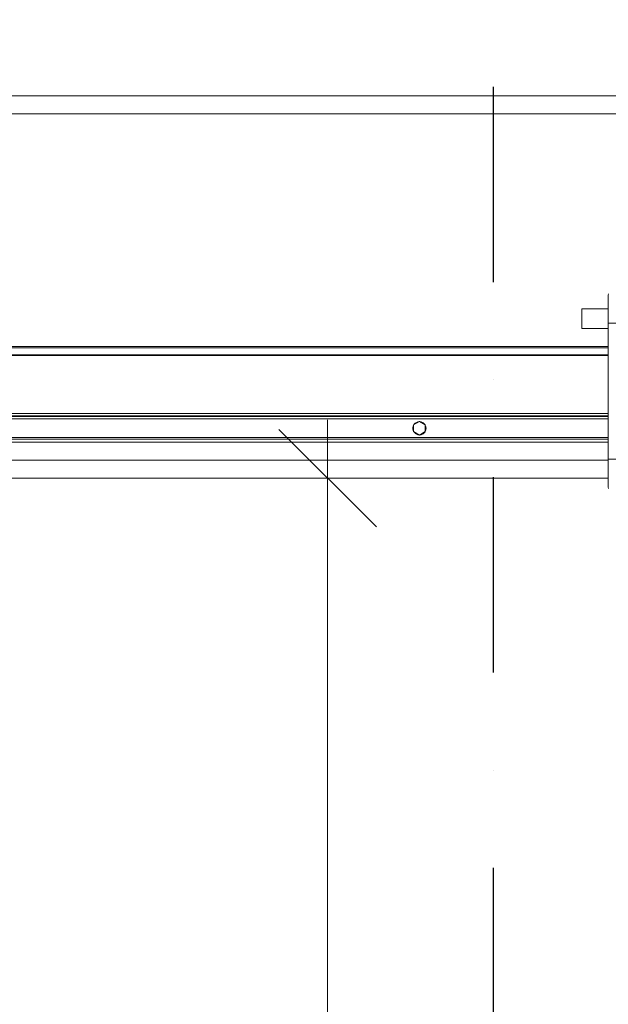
# Model space of a CAD drawing. Header units: millimetres. Extents: x -33711 to 550618, y -222428 to 596511.
# Tile 547 of 656: x 390912 to 391667, y -5573 to -4311. Entities that reach past the tile are written whole.
import ezdxf

# ---------------------------------------------------------------- set-up
doc = ezdxf.new("R2010")
doc.units = ezdxf.units.MM
doc.linetypes.add('DASHDOT', pattern=[0.5, 0.25, -0.125, 0, -0.125])
doc.linetypes.add('XKITLINE00', pattern=[0])
doc.layers.add('IN_C_OSA', color=6, linetype='DASHDOT')
doc.layers.add('IN_KOTY', color=4, linetype='Continuous', lineweight=13)
doc.styles.add('Koty', font='romand.shx', dxfattribs={"width": 0.8})
doc.dimstyles.new('IN_50', dxfattribs={"dimtxt": 125, "dimasz": 125, "dimexe": 75, "dimexo": 300, "dimgap": 40, "dimtad": 1, "dimdec": 0, "dimrnd": 5, "dimzin": 9, "dimdsep": 46, "dimtxsty": 'Koty', "dimblk": 'OBLIQUE', "dimcen": 40, "dimdle": 75, "dimclrd": 256, "dimclre": 256, "dimclrt": 256, "dimadec": 0, "dimazin": 0, "dimtfac": 1, "dimtdec": 0, "dimtmove": 1, "dimatfit": 3, "dimldrblk": 'ARCHTICK', "dimfxl": 350, "dimfxlon": 1, "dimtolj": 1, "dimtzin": 0, "dimlwd": -1, "dimlwe": -1, "dimarcsym": 0})

# ---------------------------------------------------------------- blocks, each defined once
blk = doc.blocks.new('_Oblique')
at = {"color": 0, "linetype": 'ByBlock', "lineweight": -2}
blk.add_line((-0.5, -0.5), (0.5, 0.5), dxfattribs=at)
blk = doc.blocks.new('*D699')
at = {"layer": 'DEFPOINTS', "color": 0, "transparency": 16777216}
for p in [(391597.2, -4898.9), (391306.8, -9055.9), (391597.2, -9055.9)]:
    blk.add_point(p, dxfattribs=at)
at = {"layer": 'IN_KOTY', "transparency": 16777216}
for p, q in [((391306.8, -4823.9), (391306.8, -9130.9)), ((391306.8, -4898.9), (391231.8, -4898.9)), ((391306.8, -9055.9), (391231.8, -9055.9))]:
    blk.add_line(p, q, dxfattribs=at)
at = {"layer": 'IN_KOTY', "transparency": 16777216, "xscale": 125, "yscale": 125, "zscale": 125}
for p, rotation in [((391306.8, -4898.9), 90), ((391306.8, -9055.9), 270)]:
    blk.add_blockref('_Oblique', p, dxfattribs=dict(at, rotation=rotation))
at = {"layer": 'IN_KOTY', "transparency": 16777216, "insert": (391204.3, -6977.4), "char_height": 125, "attachment_point": 5, "rotation": 90, "style": 'Koty'}
blk.add_mtext('\\A1;4155', dxfattribs=at)
blk = doc.blocks.new('_ArchTick')
at = {"color": 0, "linetype": 'ByBlock', "lineweight": 13, "const_width": 0.15}
blk.add_lwpolyline([(-0.5, -0.5), (0.5, 0.5)], dxfattribs=at)
blk = doc.blocks.new('*D718')
at = {"layer": 'DEFPOINTS', "color": 0, "transparency": 16777216}
for p in [(378914.5, -1219.8), (403006, -1219.8), (401004.5, -9205.9)]:
    blk.add_point(p, dxfattribs=at)
at = {"layer": 'IN_KOTY', "transparency": 16777216}
for p, q in [((403006, -9280.9), (403006, -1144.8)), ((402656, -1219.8), (403081, -1219.8)), ((402656, -9205.9), (403081, -9205.9))]:
    blk.add_line(p, q, dxfattribs=at)
at = {"layer": 'IN_KOTY', "transparency": 16777216, "xscale": 125, "yscale": 125, "zscale": 125}
for p, rotation in [((403006, -1219.8), 90), ((403006, -9205.9), 270)]:
    blk.add_blockref('_Oblique', p, dxfattribs=dict(at, rotation=rotation))
at = {"layer": 'IN_KOTY', "transparency": 16777216, "insert": (402903.5, -5212.8), "char_height": 125, "attachment_point": 5, "rotation": 90, "style": 'Koty'}
blk.add_mtext('\\A1;7985', dxfattribs=at)

msp = doc.modelspace()

# ---------------------------------------------------------------- linework, layer by layer
at = {"linetype": 'XKITLINE00', "lineweight": 0}
for p, q in [((395105.39524, -4408.89793), (388873.49514, -4408.89793)), ((395105.39524, -4431.89791), (388873.49514, -4431.89791)), ((391666.50513, -4664.26404), (391666.58309, -4662.73781)), ((391666.50513, -4670.08241), (391666.50513, -4664.26404)), ((391666.50513, -4664.26404), (391666.50513, -4689.89798)), ((391666.50513, -4670.08241), (391666.50513, -4700.16118)), ((391666.50538, -4681.89792), (391632.49521, -4681.89792)), ((391632.49521, -4706.89792), (391632.49521, -4681.89792)), ((391680.877, -4700.16118), (391666.50513, -4700.16118)), ((391666.50513, -4874.63459), (391666.50513, -4700.16118)), ((391632.49521, -4706.89792), (391666.50538, -4706.89792)), ((391666.50538, -4730.29792), (387550.09512, -4730.29792)), ((387549.49526, -4731.71213), (391666.50538, -4731.71213)), ((387549.49526, -4740.91924), (391666.50538, -4740.91924)), ((387549.49526, -4741.62635), (391666.50538, -4741.62635)), ((387549.49526, -4815.89792), (391666.50538, -4815.89792)), ((387549.49526, -4818.89792), (391666.50538, -4818.89792)), ((387549.49526, -4819.89792), (391666.50538, -4819.89792)), ((391666.50538, -4822.89792), (387549.49526, -4822.89792)), ((391416.99509, -4830.89792), (391416.60504, -4831.73659)), ((391416.99509, -4830.56779), (391424.49526, -4826.23767)), ((391416.99509, -4839.22805), (391416.99509, -4830.56779)), ((391417.81215, -4829.64543), (391417.28119, -4830.40273)), ((391418.4225, -4828.95034), (391417.81215, -4829.64543)), ((391419.10486, -4828.32569), (391418.4225, -4828.95034)), ((391419.85087, -4827.77887), (391419.10486, -4828.32569)), ((391420.65195, -4827.31636), (391419.85087, -4827.77887)), ((391421.49858, -4826.94363), (391420.65195, -4827.31636)), ((391422.38073, -4826.66512), (391421.49858, -4826.94363)), ((391423.28791, -4826.4841), (391422.38073, -4826.66512)), ((391424.2094, -4826.40273), (391423.28791, -4826.4841)), ((391424.49526, -4826.23767), (391431.99519, -4830.56779)), ((391425.70261, -4826.4841), (391424.78113, -4826.40273)), ((391426.60956, -4826.66512), (391425.70261, -4826.4841)), ((391427.49171, -4826.94363), (391426.60956, -4826.66512)), ((391428.33833, -4827.31636), (391427.49171, -4826.94363)), ((391429.13942, -4827.77887), (391428.33833, -4827.31636)), ((391429.88543, -4828.32569), (391429.13942, -4827.77887)), ((391430.56778, -4828.95034), (391429.88543, -4828.32569)), ((391431.17813, -4829.64543), (391430.56778, -4828.95034)), ((391431.70933, -4830.40273), (391431.17813, -4829.64543)), ((391431.99519, -4839.22805), (391431.99519, -4830.56779)), ((391432.38549, -4831.73659), (391431.99519, -4830.89792)), ((391416.10841, -4833.51587), (391416.0078, -4834.43541)), ((391416.0078, -4834.43541), (391416.0078, -4835.36043)), ((391416.0078, -4835.36043), (391416.10841, -4836.27997)), ((391416.30821, -4832.6127), (391416.10841, -4833.51587)), ((391416.10841, -4836.27997), (391416.30821, -4837.18314)), ((391416.60504, -4831.73659), (391416.30821, -4832.6127)), ((391416.30821, -4837.18314), (391416.60504, -4838.05925)), ((391416.60504, -4838.05925), (391416.99509, -4838.89792)), ((391424.49526, -4843.55817), (391416.99509, -4839.22805)), ((391417.28119, -4839.39311), (391417.81215, -4840.15041)), ((391417.81215, -4840.15041), (391418.4225, -4840.8455)), ((391418.4225, -4840.8455), (391419.10486, -4841.47016)), ((391419.10486, -4841.47016), (391419.85087, -4842.01698)), ((391419.85087, -4842.01698), (391420.65195, -4842.47949)), ((391420.65195, -4842.47949), (391421.49858, -4842.8522)), ((391421.49858, -4842.8522), (391422.38073, -4843.13072)), ((391422.38073, -4843.13072), (391423.28791, -4843.31174)), ((391423.28791, -4843.31174), (391424.2094, -4843.39311)), ((391424.49526, -4843.55817), (391431.99519, -4839.22805)), ((391424.78113, -4843.39311), (391425.70261, -4843.31174)), ((391425.70261, -4843.31174), (391426.60956, -4843.13072)), ((391426.60956, -4843.13072), (391427.49171, -4842.8522)), ((391427.49171, -4842.8522), (391428.33833, -4842.47949)), ((391428.33833, -4842.47949), (391429.13942, -4842.01698)), ((391429.13942, -4842.01698), (391429.88543, -4841.47016)), ((391429.88543, -4841.47016), (391430.56778, -4840.8455)), ((391430.56778, -4840.8455), (391431.17813, -4840.15041)), ((391431.17813, -4840.15041), (391431.70933, -4839.39311)), ((391431.99519, -4838.89792), (391432.38549, -4838.05925)), ((391432.68232, -4832.6127), (391432.38549, -4831.73659)), ((391432.38549, -4838.05925), (391432.68232, -4837.18314)), ((391432.88211, -4833.51587), (391432.68232, -4832.6127)), ((391432.68232, -4837.18314), (391432.88211, -4836.27997)), ((391432.98249, -4834.43541), (391432.88211, -4833.51587)), ((391432.88211, -4836.27997), (391432.98249, -4835.36043)), ((391432.98249, -4835.36043), (391432.98249, -4834.43541)), ((391666.50538, -4846.89792), (387549.49526, -4846.89792)), ((391666.50538, -4848.89792), (387549.49526, -4848.89792)), ((391666.50538, -4852.89792), (387549.49526, -4852.89792)), ((391666.50538, -4875.89792), (387549.49526, -4875.89792)), ((391666.50513, -4904.71252), (391666.50513, -4874.63459)), ((391680.877, -4874.63459), (391666.50513, -4874.63459)), ((391666.50513, -4910.53172), (391666.50513, -4884.89791)), ((391666.50538, -4898.89791), (387824.99556, -4898.89791)), ((391666.50513, -4910.53172), (391666.50513, -4904.71252)), ((391666.50513, -4904.71252), (391666.50513, -4904.71347)), ((391666.50513, -4910.53172), (391666.58309, -4912.05808))]:
    msp.add_line(p, q, dxfattribs=at)
at = {"layer": 'IN_C_OSA', "color": 4, "ltscale": 1000}
msp.add_line((391519.48519, -10148.76199), (391519.48519, -198.76199), dxfattribs=at)

# ---------------------------------------------------------------- dimensions: what is measured, and where the dimension line sits
at = {"layer": 'IN_KOTY'}
dim = msp.add_linear_dim(base=(403006.00895, -1219.78411), p1=(401004.48431, -9205.8983), p2=(378914.48522, -1219.78411), angle=90, dimstyle='IN_50', dxfattribs=at)
dim.commit()
dim.dimension.update_dxf_attribs({"geometry": '*D718', "text_midpoint": (402903.50895, -5212.8412)})
at = {"layer": 'IN_KOTY', "color": 8}
dim = msp.add_linear_dim(base=(391306.83549, -9055.8983), p1=(391597.18641, -4898.89791), p2=(391597.18641, -9055.8983), angle=90, dimstyle='IN_50', dxfattribs=at)
dim.commit()
dim.dimension.update_dxf_attribs({"geometry": '*D699', "text_midpoint": (391204.33549, -6977.39811)})

doc.saveas('drawing.dxf')
